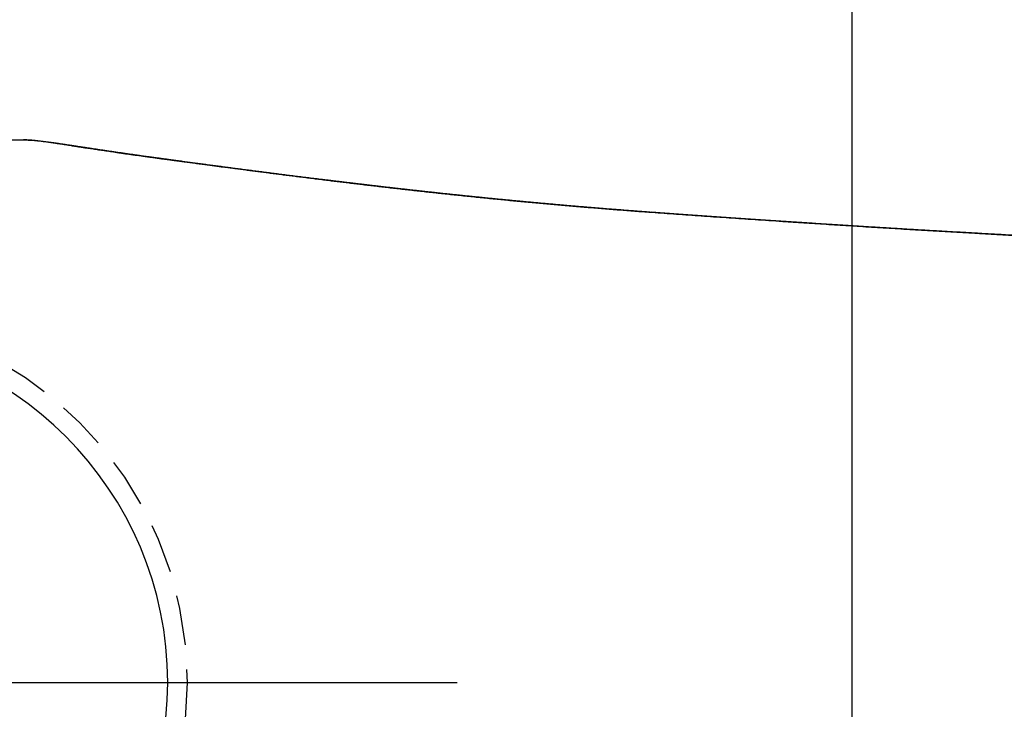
# Model space of a CAD drawing. Header units: millimetres. Extents: x 6161 to 8965, y -9035 to -5431.
# Tile 261 of 271: x 7370.54 to 7375.5, y -6455.45 to -6451.98. Entities that reach past the tile are written whole.
import ezdxf

# ---------------------------------------------------------------- set-up
doc = ezdxf.new("R2010")
doc.units = ezdxf.units.MM
doc.linetypes.add('HIDDEN', pattern=[0.375, 0.25, -0.125])
doc.layers.add('Wyposazenie Wew - Urzadzenia Sanitarne', color=6, linetype='Continuous')

# ---------------------------------------------------------------- blocks, each defined once
blk = doc.blocks.new('ORAS_ELECTRA')
for p, q in [((-2.7328, -1.0256), (-2.7328, -1.0252)), ((-2.3683, -4.1892), (-2.3674, -4.175))]:
    blk.add_line(p, q)
at = {"color": 9, "linetype": 'HIDDEN', "true_color": 0xb8b8b8}
blk.add_circle((0, 0), 1.85, dxfattribs=at)
for points, knots in [([(-2.7182, -0.1668), (-2.7182, -0.1669), (-2.7183, -0.1674), (-2.7183, -0.1684), (-2.7184, -0.1699), (-2.7185, -0.1716), (-2.7185, -0.1734), (-2.7186, -0.1751), (-2.7187, -0.1766), (-2.7188, -0.178), (-2.7188, -0.1794), (-2.7189, -0.1809), (-2.719, -0.1822), (-2.719, -0.1835), (-2.7191, -0.1849), (-2.7192, -0.1864), (-2.7192, -0.1881), (-2.7193, -0.1901), (-2.7194, -0.192), (-2.7195, -0.1939), (-2.7196, -0.1957), (-2.7197, -0.1974), (-2.7197, -0.1989), (-2.7198, -0.2003), (-2.7199, -0.2018), (-2.7199, -0.2033), (-2.72, -0.2052), (-2.7201, -0.2073), (-2.7202, -0.2095), (-2.7203, -0.2117), (-2.7204, -0.2137), (-2.7205, -0.2155), (-2.7205, -0.217), (-2.7206, -0.2184), (-2.7206, -0.2196), (-2.7207, -0.221), (-2.7208, -0.2225), (-2.7208, -0.2242), (-2.7209, -0.2262), (-2.721, -0.2284), (-2.7211, -0.2307), (-2.7212, -0.2329), (-2.7213, -0.2347), (-2.7213, -0.2361), (-2.7214, -0.2373), (-2.7214, -0.2384), (-2.7215, -0.2395), (-2.7215, -0.2406), (-2.7216, -0.2418), (-2.7216, -0.243), (-2.7217, -0.2444), (-2.7218, -0.2459), (-2.7218, -0.2476), (-2.7219, -0.2495), (-2.722, -0.2514), (-2.722, -0.2532), (-2.7221, -0.2548), (-2.7222, -0.2561), (-2.7222, -0.2574), (-2.7223, -0.2587), (-2.7223, -0.26), (-2.7224, -0.2616), (-2.7225, -0.2633), (-2.7225, -0.2653), (-2.7226, -0.2674), (-2.7227, -0.2695), (-2.7228, -0.2714), (-2.7228, -0.2731), (-2.7229, -0.2747), (-2.723, -0.2761), (-2.723, -0.2774), (-2.7231, -0.2788), (-2.7231, -0.2804), (-2.7232, -0.2821), (-2.7233, -0.2841), (-2.7233, -0.2863), (-2.7234, -0.2886), (-2.7235, -0.2908), (-2.7236, -0.2929), (-2.7237, -0.2947), (-2.7237, -0.2962), (-2.7238, -0.2976), (-2.7238, -0.299), (-2.7239, -0.3004), (-2.7239, -0.3018), (-2.724, -0.3035), (-2.724, -0.3053), (-2.7241, -0.3072), (-2.7242, -0.3091), (-2.7242, -0.311), (-2.7243, -0.3127), (-2.7244, -0.3142), (-2.7244, -0.3155), (-2.7245, -0.3167), (-2.7245, -0.3179), (-2.7245, -0.3192), (-2.7246, -0.3205), (-2.7246, -0.3219), (-2.7247, -0.3236), (-2.7248, -0.3256), (-2.7248, -0.3277), (-2.7249, -0.3299), (-2.725, -0.3321), (-2.7251, -0.3341), (-2.7251, -0.3359), (-2.7252, -0.3375), (-2.7252, -0.339), (-2.7253, -0.3405), (-2.7253, -0.3422), (-2.7254, -0.3439), (-2.7254, -0.3459), (-2.7255, -0.3481), (-2.7256, -0.3505), (-2.7257, -0.3529), (-2.7257, -0.355), (-2.7258, -0.3567), (-2.7258, -0.358), (-2.7259, -0.3593), (-2.7259, -0.3605), (-2.726, -0.3617), (-2.726, -0.363), (-2.7261, -0.3645), (-2.7261, -0.3662), (-2.7262, -0.3681), (-2.7262, -0.3702), (-2.7263, -0.3723), (-2.7264, -0.3744), (-2.7264, -0.3763), (-2.7265, -0.3782), (-2.7265, -0.3798), (-2.7266, -0.3812), (-2.7266, -0.3825), (-2.7266, -0.3838), (-2.7267, -0.385), (-2.7267, -0.3864), (-2.7268, -0.3878), (-2.7268, -0.3894), (-2.7269, -0.3912), (-2.7269, -0.3932), (-2.727, -0.3954), (-2.7271, -0.3976), (-2.7271, -0.3998), (-2.7272, -0.4018), (-2.7272, -0.4036), (-2.7273, -0.4055), (-2.7273, -0.4075), (-2.7274, -0.4097), (-2.7275, -0.4119), (-2.7275, -0.414), (-2.7276, -0.416), (-2.7276, -0.418), (-2.7277, -0.42), (-2.7277, -0.4217), (-2.7278, -0.4231), (-2.7278, -0.4243), (-2.7278, -0.4254), (-2.7279, -0.4265), (-2.7279, -0.4277), (-2.7279, -0.4289), (-2.728, -0.4302), (-2.728, -0.4316), (-2.728, -0.4331), (-2.7281, -0.435), (-2.7282, -0.437), (-2.7282, -0.4392), (-2.7283, -0.4414), (-2.7283, -0.4435), (-2.7284, -0.4454), (-2.7284, -0.447), (-2.7284, -0.4484), (-2.7285, -0.4495), (-2.7285, -0.4505), (-2.7285, -0.4514), (-2.7285, -0.4524), (-2.7286, -0.4533), (-2.7286, -0.4543), (-2.7286, -0.4554), (-2.7287, -0.4567), (-2.7287, -0.4584), (-2.7287, -0.4605), (-2.7288, -0.4627), (-2.7289, -0.4651), (-2.7289, -0.4672), (-2.729, -0.4692), (-2.729, -0.4711), (-2.729, -0.4728), (-2.7291, -0.4743), (-2.7291, -0.4758), (-2.7291, -0.4772), (-2.7292, -0.4788), (-2.7292, -0.4805), (-2.7293, -0.4824), (-2.7293, -0.4846), (-2.7294, -0.4869), (-2.7294, -0.4893), (-2.7295, -0.4916), (-2.7295, -0.4938), (-2.7296, -0.4959), (-2.7296, -0.4978), (-2.7297, -0.4996), (-2.7297, -0.5012), (-2.7297, -0.5027), (-2.7298, -0.5043), (-2.7298, -0.5061), (-2.7298, -0.508), (-2.7299, -0.5101), (-2.7299, -0.5122), (-2.73, -0.5144), (-2.73, -0.5167), (-2.7301, -0.5189), (-2.7301, -0.5212), (-2.7302, -0.5233), (-2.7302, -0.5253), (-2.7302, -0.5274), (-2.7303, -0.5294), (-2.7303, -0.5314), (-2.7304, -0.5334), (-2.7304, -0.5357), (-2.7304, -0.5381), (-2.7305, -0.5404), (-2.7305, -0.5427), (-2.7306, -0.5449), (-2.7306, -0.547), (-2.7306, -0.549), (-2.7307, -0.5509), (-2.7307, -0.5529), (-2.7308, -0.5549), (-2.7308, -0.557), (-2.7308, -0.5594), (-2.7309, -0.5622), (-2.7309, -0.565), (-2.731, -0.5677), (-2.731, -0.5702), (-2.7311, -0.5724), (-2.7311, -0.5743), (-2.7311, -0.576), (-2.7312, -0.5776), (-2.7312, -0.5792), (-2.7312, -0.5806), (-2.7312, -0.5818), (-2.7312, -0.583), (-2.7313, -0.5843), (-2.7313, -0.5859), (-2.7313, -0.5877), (-2.7313, -0.5896), (-2.7314, -0.5918), (-2.7314, -0.594), (-2.7315, -0.5963), (-2.7315, -0.5984), (-2.7315, -0.6001), (-2.7315, -0.6017), (-2.7316, -0.6031), (-2.7316, -0.6045), (-2.7316, -0.6059), (-2.7316, -0.6073), (-2.7316, -0.6088), (-2.7317, -0.6106), (-2.7317, -0.6128), (-2.7317, -0.6152), (-2.7318, -0.6178), (-2.7318, -0.6203), (-2.7318, -0.6226), (-2.7319, -0.6245), (-2.7319, -0.6261), (-2.7319, -0.6275), (-2.7319, -0.6287), (-2.7319, -0.63), (-2.732, -0.6315), (-2.732, -0.6332), (-2.732, -0.6349), (-2.732, -0.6367), (-2.732, -0.6386), (-2.7321, -0.6407), (-2.7321, -0.643), (-2.7321, -0.6455), (-2.7322, -0.648), (-2.7322, -0.6505), (-2.7322, -0.653), (-2.7323, -0.6554), (-2.7323, -0.6577), (-2.7323, -0.6597), (-2.7323, -0.6617), (-2.7323, -0.6633), (-2.7324, -0.6647), (-2.7324, -0.666), (-2.7324, -0.6674), (-2.7324, -0.6692), (-2.7324, -0.6712), (-2.7325, -0.6735), (-2.7325, -0.6759), (-2.7325, -0.6783), (-2.7325, -0.6806), (-2.7326, -0.6828), (-2.7326, -0.6846), (-2.7326, -0.6862), (-2.7326, -0.6875), (-2.7326, -0.6888), (-2.7326, -0.69), (-2.7326, -0.6914), (-2.7327, -0.693), (-2.7327, -0.6949), (-2.7327, -0.6969), (-2.7327, -0.6992), (-2.7327, -0.7018), (-2.7328, -0.7045), (-2.7328, -0.7074), (-2.7328, -0.7102), (-2.7328, -0.7129), (-2.7328, -0.7153), (-2.7329, -0.7175), (-2.7329, -0.7195), (-2.7329, -0.7213), (-2.7329, -0.723), (-2.7329, -0.7248), (-2.7329, -0.7266), (-2.7329, -0.7286), (-2.733, -0.7309), (-2.733, -0.7335), (-2.733, -0.7364), (-2.733, -0.7393), (-2.733, -0.7422), (-2.7331, -0.745), (-2.7331, -0.7475), (-2.7331, -0.7497), (-2.7331, -0.7517), (-2.7331, -0.7536), (-2.7331, -0.7554), (-2.7331, -0.7571), (-2.7331, -0.7588), (-2.7332, -0.7604), (-2.7332, -0.7621), (-2.7332, -0.7641), (-2.7332, -0.7662), (-2.7332, -0.7687), (-2.7332, -0.7715), (-2.7332, -0.7745), (-2.7332, -0.7773), (-2.7333, -0.7799), (-2.7333, -0.7822), (-2.7333, -0.7844), (-2.7333, -0.7862), (-2.7333, -0.7879), (-2.7333, -0.7895), (-2.7333, -0.7911), (-2.7333, -0.7927), (-2.7333, -0.7944), (-2.7333, -0.7964), (-2.7333, -0.7986), (-2.7333, -0.8013), (-2.7333, -0.8043), (-2.7334, -0.8076), (-2.7334, -0.8108), (-2.7334, -0.8138), (-2.7334, -0.8164), (-2.7334, -0.8187), (-2.7334, -0.8207), (-2.7334, -0.8226), (-2.7334, -0.8244), (-2.7334, -0.8262), (-2.7334, -0.8281), (-2.7334, -0.8302), (-2.7334, -0.8325), (-2.7334, -0.8351), (-2.7334, -0.8379), (-2.7334, -0.8409), (-2.7334, -0.8439), (-2.7334, -0.8468), (-2.7334, -0.8496), (-2.7334, -0.8521), (-2.7334, -0.8546), (-2.7334, -0.8572), (-2.7334, -0.8598), (-2.7334, -0.8625), (-2.7334, -0.8653), (-2.7334, -0.8684), (-2.7334, -0.8717), (-2.7334, -0.8753), (-2.7334, -0.879), (-2.7334, -0.8825), (-2.7334, -0.8858), (-2.7334, -0.8888), (-2.7334, -0.8916), (-2.7334, -0.8942), (-2.7334, -0.8966), (-2.7334, -0.8988), (-2.7334, -0.901), (-2.7334, -0.9031), (-2.7334, -0.9053), (-2.7334, -0.9078), (-2.7334, -0.9106), (-2.7334, -0.9137), (-2.7334, -0.9169), (-2.7333, -0.9203), (-2.7333, -0.9238), (-2.7333, -0.9268), (-2.7333, -0.9295), (-2.7333, -0.9315), (-2.7333, -0.9334), (-2.7333, -0.935), (-2.7333, -0.9368), (-2.7333, -0.9387), (-2.7333, -0.9407), (-2.7333, -0.9428), (-2.7333, -0.945), (-2.7333, -0.9474), (-2.7332, -0.9501), (-2.7332, -0.9539), (-2.7332, -0.9588), (-2.7332, -0.9645), (-2.7331, -0.9697), (-2.7331, -0.9742), (-2.7331, -0.9779), (-2.7331, -0.9814), (-2.7331, -0.9844), (-2.733, -0.9871), (-2.733, -0.9896), (-2.733, -0.9924), (-2.733, -0.9957), (-2.733, -0.9995), (-2.7329, -1.0038), (-2.7329, -1.0082), (-2.7329, -1.0122), (-2.7328, -1.0159), (-2.7328, -1.0193), (-2.7328, -1.0224), (-2.7328, -1.0243), (-2.7328, -1.0252)], [0, 0, 0, 0, 0.000152, 0.001738, 0.003576, 0.005666, 0.007918, 0.00995, 0.011718, 0.013224, 0.015073, 0.016792, 0.018381, 0.019883, 0.021398, 0.023208, 0.025315, 0.027713, 0.030083, 0.032236, 0.034497, 0.036532, 0.038367, 0.040001, 0.041569, 0.043442, 0.045661, 0.048226, 0.05092, 0.053547, 0.056073, 0.058129, 0.059941, 0.061508, 0.062923, 0.064514, 0.066308, 0.068307, 0.070736, 0.073389, 0.076249, 0.078895, 0.081142, 0.082711, 0.084022, 0.085305, 0.086622, 0.087973, 0.089358, 0.090788, 0.092416, 0.094242, 0.096266, 0.098439, 0.100952, 0.103103, 0.104892, 0.106433, 0.107972, 0.109489, 0.111017, 0.112811, 0.115009, 0.117311, 0.119904, 0.122388, 0.124644, 0.126679, 0.128538, 0.130228, 0.13175, 0.133343, 0.135164, 0.137275, 0.139677, 0.1423, 0.144999, 0.147776, 0.150272, 0.152407, 0.154212, 0.155774, 0.157369, 0.159006, 0.160692, 0.162616, 0.164861, 0.167089, 0.169508, 0.171747, 0.17374, 0.175484, 0.176999, 0.178446, 0.179868, 0.181329, 0.182788, 0.184495, 0.186511, 0.188837, 0.191423, 0.194109, 0.196725, 0.199178, 0.201343, 0.20322, 0.204818, 0.206658, 0.20859, 0.210615, 0.212878, 0.215501, 0.218487, 0.221519, 0.224132, 0.225888, 0.227404, 0.228872, 0.230338, 0.231826, 0.233338, 0.235075, 0.23708, 0.239351, 0.241808, 0.244292, 0.246771, 0.249173, 0.25136, 0.253272, 0.25491, 0.256375, 0.257859, 0.259367, 0.2609, 0.262551, 0.264461, 0.266631, 0.269061, 0.271515, 0.274401, 0.276915, 0.279135, 0.281384, 0.283507, 0.285739, 0.288394, 0.291471, 0.293613, 0.295927, 0.298407, 0.300749, 0.302771, 0.304473, 0.305854, 0.306991, 0.308408, 0.309834, 0.311271, 0.312717, 0.314335, 0.316156, 0.318315, 0.320809, 0.323423, 0.325999, 0.328474, 0.330699, 0.332623, 0.334245, 0.335452, 0.336602, 0.337749, 0.338892, 0.340032, 0.341168, 0.342344, 0.343812, 0.345852, 0.34831, 0.351141, 0.353866, 0.35647, 0.358824, 0.360953, 0.362985, 0.36476, 0.36644, 0.368164, 0.369931, 0.371892, 0.374145, 0.37672, 0.379603, 0.382414, 0.384977, 0.387677, 0.390132, 0.392429, 0.394572, 0.396302, 0.398103, 0.399976, 0.401971, 0.404214, 0.406663, 0.409347, 0.411955, 0.414337, 0.417242, 0.419852, 0.422308, 0.424631, 0.427032, 0.429568, 0.431702, 0.434105, 0.436783, 0.439698, 0.442463, 0.444979, 0.447674, 0.450156, 0.452488, 0.454694, 0.456947, 0.459238, 0.461684, 0.464524, 0.467778, 0.471245, 0.474425, 0.477309, 0.479887, 0.482153, 0.484091, 0.485962, 0.487835, 0.489709, 0.490801, 0.492111, 0.493684, 0.495522, 0.497624, 0.499948, 0.502219, 0.505177, 0.507911, 0.510295, 0.512314, 0.514088, 0.515695, 0.517301, 0.518908, 0.520514, 0.522268, 0.52435, 0.526855, 0.529767, 0.532845, 0.536016, 0.53857, 0.540789, 0.542671, 0.544217, 0.545506, 0.54678, 0.548781, 0.550785, 0.552842, 0.554821, 0.55703, 0.559468, 0.562132, 0.565022, 0.568099, 0.57101, 0.573675, 0.576681, 0.579354, 0.581706, 0.583881, 0.586064, 0.587479, 0.588898, 0.590496, 0.592482, 0.594855, 0.597562, 0.600409, 0.603231, 0.606004, 0.608531, 0.610685, 0.612468, 0.613931, 0.615355, 0.616779, 0.618203, 0.620197, 0.622313, 0.624701, 0.627364, 0.630321, 0.633519, 0.63696, 0.640262, 0.64334, 0.646223, 0.648774, 0.650988, 0.653006, 0.655025, 0.657009, 0.659013, 0.66131, 0.663994, 0.667097, 0.670392, 0.673855, 0.677326, 0.680484, 0.683321, 0.685883, 0.688201, 0.690295, 0.692341, 0.694388, 0.696436, 0.698119, 0.700073, 0.702308, 0.704817, 0.707451, 0.710901, 0.714438, 0.717759, 0.72074, 0.723401, 0.725836, 0.728058, 0.72988, 0.731699, 0.733519, 0.73534, 0.73725, 0.739483, 0.742053, 0.74491, 0.748646, 0.752514, 0.75627, 0.759686, 0.762766, 0.765285, 0.767546, 0.76965, 0.771754, 0.773859, 0.775944, 0.778284, 0.780953, 0.783932, 0.787179, 0.790621, 0.794136, 0.797494, 0.800688, 0.803605, 0.80617, 0.80928, 0.812308, 0.815316, 0.818495, 0.822006, 0.825794, 0.829925, 0.834183, 0.83844, 0.842028, 0.845441, 0.848651, 0.85162, 0.854326, 0.856865, 0.859258, 0.861652, 0.864136, 0.866968, 0.870163, 0.873647, 0.877387, 0.881303, 0.885215, 0.889085, 0.891812, 0.89417, 0.896169, 0.898033, 0.899843, 0.902176, 0.904456, 0.906824, 0.909292, 0.911918, 0.914947, 0.91839, 0.924927, 0.931475, 0.938007, 0.942595, 0.946774, 0.950576, 0.954148, 0.956956, 0.95978, 0.96287, 0.966308, 0.970981, 0.975853, 0.980762, 0.98567, 0.989526, 0.993381, 0.996961, 1, 1, 1, 1]), ([(-2.3674, -4.175), (-2.3684, -4.1615), (-2.3703, -4.1346), (-2.3734, -4.0945), (-2.3764, -4.0546), (-2.3795, -4.0149), (-2.3826, -3.9755), (-2.3857, -3.9364), (-2.3889, -3.8974), (-2.3921, -3.8588), (-2.3953, -3.8204), (-2.3985, -3.7822), (-2.4018, -3.7443), (-2.4051, -3.7067), (-2.4084, -3.6694), (-2.4118, -3.6324), (-2.4152, -3.5952), (-2.4186, -3.5579), (-2.4221, -3.5205), (-2.4257, -3.4835), (-2.4292, -3.4467), (-2.4328, -3.4095), (-2.4365, -3.3718), (-2.4404, -3.3337), (-2.4442, -3.2959), (-2.448, -3.2586), (-2.4519, -3.2216), (-2.4557, -3.185), (-2.4596, -3.1488), (-2.4634, -3.1129), (-2.4672, -3.0775), (-2.4711, -3.0423), (-2.4749, -3.0074), (-2.4788, -2.9727), (-2.4827, -2.9385), (-2.4865, -2.9047), (-2.4903, -2.8713), (-2.4941, -2.8384), (-2.4979, -2.8059), (-2.5017, -2.7739), (-2.5054, -2.7422), (-2.5091, -2.7109), (-2.5129, -2.6799), (-2.5166, -2.6492), (-2.5202, -2.619), (-2.5239, -2.5891), (-2.5276, -2.5583), (-2.5315, -2.5267), (-2.5356, -2.4942), (-2.5396, -2.4623), (-2.5435, -2.4309), (-2.5474, -2.4001), (-2.5512, -2.3698), (-2.555, -2.3401), (-2.5587, -2.3108), (-2.5624, -2.282), (-2.5661, -2.2536), (-2.5696, -2.2257), (-2.5732, -2.1981), (-2.5768, -2.1708), (-2.5803, -2.1438), (-2.5837, -2.1172), (-2.5871, -2.0912), (-2.5905, -2.0657), (-2.5938, -2.0407), (-2.597, -2.0162), (-2.6002, -1.9921), (-2.6033, -1.9685), (-2.6067, -1.9434), (-2.6102, -1.9168), (-2.6139, -1.889), (-2.6175, -1.8619), (-2.6209, -1.8365), (-2.6241, -1.8127), (-2.6271, -1.7904), (-2.6301, -1.7687), (-2.633, -1.7473), (-2.6358, -1.7265), (-2.6389, -1.7044), (-2.6421, -1.6812), (-2.6454, -1.657), (-2.6487, -1.6334), (-2.6518, -1.6106), (-2.6549, -1.5884), (-2.658, -1.5668), (-2.6609, -1.5458), (-2.6638, -1.5254), (-2.6667, -1.5056), (-2.6693, -1.4873), (-2.6718, -1.4702), (-2.6741, -1.4544), (-2.6764, -1.439), (-2.6786, -1.424), (-2.6808, -1.4094), (-2.6829, -1.3951), (-2.685, -1.3813), (-2.687, -1.3678), (-2.6893, -1.3524), (-2.6919, -1.3355), (-2.6947, -1.3171), (-2.6974, -1.2995), (-2.7, -1.2826), (-2.7025, -1.2663), (-2.705, -1.2507), (-2.7073, -1.2358), (-2.7095, -1.2214), (-2.7116, -1.2076), (-2.7136, -1.1944), (-2.7155, -1.1818), (-2.7174, -1.1696), (-2.7191, -1.158), (-2.7207, -1.1467), (-2.7223, -1.1358), (-2.7237, -1.1252), (-2.7251, -1.1151), (-2.7263, -1.1055), (-2.7274, -1.0962), (-2.7285, -1.0873), (-2.7294, -1.0788), (-2.7302, -1.0705), (-2.731, -1.0623), (-2.7316, -1.0542), (-2.7322, -1.0452), (-2.7326, -1.0356), (-2.7327, -1.0289), (-2.7328, -1.0256)], [0, 0, 0, 0, 0.005042, 0.010085, 0.015128, 0.020171, 0.025213, 0.030256, 0.035299, 0.040342, 0.045385, 0.050427, 0.055469, 0.060512, 0.065555, 0.070598, 0.075641, 0.080861, 0.086082, 0.091303, 0.096524, 0.101745, 0.107324, 0.112903, 0.118483, 0.124063, 0.129642, 0.135243, 0.140845, 0.146447, 0.152049, 0.15765, 0.163343, 0.169037, 0.174731, 0.180424, 0.186117, 0.19181, 0.197503, 0.203197, 0.20889, 0.214583, 0.220354, 0.226126, 0.231897, 0.237669, 0.24344, 0.250034, 0.256627, 0.263221, 0.269814, 0.276407, 0.283, 0.289593, 0.296186, 0.302832, 0.309478, 0.316124, 0.322769, 0.32959, 0.336411, 0.343232, 0.350054, 0.356874, 0.363694, 0.370515, 0.377336, 0.384156, 0.390977, 0.399572, 0.408167, 0.416763, 0.425358, 0.432951, 0.440545, 0.448138, 0.455736, 0.463333, 0.470931, 0.480459, 0.489988, 0.499517, 0.509046, 0.518575, 0.528119, 0.537663, 0.547208, 0.556752, 0.566296, 0.57459, 0.582884, 0.591178, 0.599474, 0.60777, 0.616066, 0.624348, 0.63263, 0.640912, 0.653338, 0.665764, 0.678196, 0.690629, 0.703064, 0.715499, 0.727922, 0.740344, 0.752769, 0.765193, 0.777621, 0.79005, 0.802479, 0.814908, 0.827734, 0.84056, 0.853387, 0.866213, 0.879042, 0.891871, 0.904701, 0.917531, 0.931434, 0.945337, 0.95924, 0.980096, 1, 1, 1, 1]), ([(-2.7328, -1.0258), (-2.7328, -1.0261), (-2.7328, -1.0297), (-2.7326, -1.0368), (-2.7322, -1.0473), (-2.7317, -1.0582), (-2.731, -1.0693), (-2.7302, -1.0799), (-2.7293, -1.0899), (-2.7284, -1.0992), (-2.7274, -1.1084), (-2.7264, -1.1174), (-2.7254, -1.1265), (-2.7243, -1.1354), (-2.7231, -1.1445), (-2.722, -1.1532), (-2.7208, -1.1619), (-2.7197, -1.1704), (-2.7185, -1.1788), (-2.7173, -1.1872), (-2.7161, -1.1955), (-2.7149, -1.2038), (-2.7137, -1.2122), (-2.7124, -1.2205), (-2.7112, -1.2289), (-2.7099, -1.2372), (-2.7087, -1.2456), (-2.7074, -1.2541), (-2.7061, -1.2626), (-2.7048, -1.2711), (-2.7035, -1.2797), (-2.7022, -1.2883), (-2.7009, -1.297), (-2.6995, -1.3058), (-2.6982, -1.3147), (-2.6968, -1.3236), (-2.6955, -1.3327), (-2.6941, -1.3418), (-2.6927, -1.351), (-2.6913, -1.3602), (-2.6899, -1.3695), (-2.6885, -1.3789), (-2.687, -1.3884), (-2.6856, -1.3979), (-2.6842, -1.4075), (-2.6827, -1.4173), (-2.6813, -1.4271), (-2.6798, -1.4369), (-2.6783, -1.4469), (-2.6768, -1.457), (-2.6754, -1.4672), (-2.6739, -1.4774), (-2.6723, -1.4878), (-2.6708, -1.4983), (-2.6693, -1.5088), (-2.6678, -1.5193), (-2.6663, -1.5299), (-2.6648, -1.5405), (-2.6632, -1.5513), (-2.6617, -1.5621), (-2.6601, -1.5731), (-2.6586, -1.5841), (-2.657, -1.5952), (-2.6555, -1.6064), (-2.6539, -1.6177), (-2.6523, -1.6291), (-2.6507, -1.6406), (-2.6491, -1.6522), (-2.6475, -1.6639), (-2.6458, -1.6756), (-2.6442, -1.6875), (-2.6425, -1.6995), (-2.6409, -1.7116), (-2.6392, -1.7238), (-2.6375, -1.7361), (-2.6359, -1.7484), (-2.6342, -1.7608), (-2.6325, -1.7734), (-2.6308, -1.7859), (-2.6291, -1.7986), (-2.6273, -1.8114), (-2.6256, -1.8243), (-2.6239, -1.8372), (-2.6221, -1.8503), (-2.6203, -1.8634), (-2.6186, -1.8765), (-2.6168, -1.8898), (-2.615, -1.9031), (-2.6132, -1.9165), (-2.6115, -1.93), (-2.6097, -1.9436), (-2.6078, -1.9572), (-2.606, -1.971), (-2.6042, -1.9848), (-2.6024, -1.9987), (-2.6005, -2.0127), (-2.5987, -2.0267), (-2.5968, -2.0408), (-2.5949, -2.055), (-2.593, -2.0695), (-2.5911, -2.084), (-2.5892, -2.0986), (-2.5873, -2.1133), (-2.5854, -2.128), (-2.5835, -2.1427), (-2.5815, -2.1576), (-2.5796, -2.1725), (-2.5777, -2.1875), (-2.5757, -2.2025), (-2.5738, -2.2176), (-2.5718, -2.2328), (-2.5698, -2.2481), (-2.5679, -2.2635), (-2.5659, -2.2789), (-2.5639, -2.2944), (-2.5619, -2.31), (-2.5599, -2.3256), (-2.5579, -2.3414), (-2.5559, -2.3572), (-2.5539, -2.3731), (-2.5519, -2.3891), (-2.5498, -2.4052), (-2.5478, -2.4214), (-2.5458, -2.4377), (-2.5437, -2.4541), (-2.5416, -2.4706), (-2.5396, -2.487), (-2.5375, -2.5036), (-2.5355, -2.5202), (-2.5334, -2.5369), (-2.5313, -2.5537), (-2.5293, -2.5705), (-2.5272, -2.5874), (-2.5251, -2.6044), (-2.5231, -2.6214), (-2.521, -2.6386), (-2.5189, -2.6558), (-2.5168, -2.6731), (-2.5147, -2.6905), (-2.5127, -2.7079), (-2.5106, -2.7254), (-2.5085, -2.743), (-2.5064, -2.7607), (-2.5043, -2.7784), (-2.5022, -2.7963), (-2.5001, -2.8142), (-2.498, -2.8322), (-2.4959, -2.8502), (-2.4938, -2.8684), (-2.4917, -2.8866), (-2.4896, -2.9049), (-2.4876, -2.9233), (-2.4855, -2.9417), (-2.4834, -2.9603), (-2.4813, -2.9789), (-2.4792, -2.9976), (-2.4771, -3.0164), (-2.475, -3.0352), (-2.4729, -3.0542), (-2.4709, -3.0733), (-2.4688, -3.0924), (-2.4667, -3.1116), (-2.4646, -3.1309), (-2.4625, -3.1502), (-2.4605, -3.1697), (-2.4584, -3.1892), (-2.4564, -3.2088), (-2.4543, -3.2285), (-2.4522, -3.2482), (-2.4502, -3.2681), (-2.4482, -3.288), (-2.4461, -3.308), (-2.4441, -3.3281), (-2.442, -3.3483), (-2.44, -3.3686), (-2.438, -3.3889), (-2.436, -3.4094), (-2.434, -3.4299), (-2.432, -3.4505), (-2.43, -3.4713), (-2.428, -3.4921), (-2.426, -3.513), (-2.424, -3.534), (-2.422, -3.555), (-2.4201, -3.5762), (-2.4181, -3.5975), (-2.4161, -3.6189), (-2.4142, -3.6403), (-2.4122, -3.6619), (-2.4103, -3.6835), (-2.4084, -3.7052), (-2.4065, -3.727), (-2.4045, -3.7489), (-2.4026, -3.771), (-2.4007, -3.7931), (-2.3988, -3.8154), (-2.3969, -3.8377), (-2.3951, -3.8601), (-2.3932, -3.8826), (-2.3914, -3.9051), (-2.3895, -3.9277), (-2.3877, -3.9505), (-2.3858, -3.9734), (-2.384, -3.9965), (-2.3822, -4.0197), (-2.3804, -4.043), (-2.3786, -4.0664), (-2.3768, -4.0893), (-2.3752, -4.1111), (-2.3736, -4.1326), (-2.3721, -4.1524), (-2.3707, -4.171), (-2.3699, -4.1828), (-2.3694, -4.1888), (-2.3694, -4.1893)], [0, 0, 0, 0, 0.000897, 0.014392, 0.028259, 0.042658, 0.057335, 0.071796, 0.084135, 0.095797, 0.106851, 0.118564, 0.128903, 0.139852, 0.150279, 0.16025, 0.169835, 0.179089, 0.188056, 0.196771, 0.205262, 0.213555, 0.22166, 0.22964, 0.237452, 0.24511, 0.252628, 0.260016, 0.267284, 0.274441, 0.281494, 0.28845, 0.295315, 0.302095, 0.308794, 0.315416, 0.32203, 0.328524, 0.334936, 0.341269, 0.347528, 0.353717, 0.35984, 0.365899, 0.371898, 0.377839, 0.383725, 0.389558, 0.39534, 0.401075, 0.406762, 0.412405, 0.418004, 0.423618, 0.429062, 0.434454, 0.439796, 0.445092, 0.450342, 0.455549, 0.460714, 0.465839, 0.470925, 0.475973, 0.480986, 0.485964, 0.490908, 0.49582, 0.500701, 0.505551, 0.510372, 0.515165, 0.519931, 0.524654, 0.529349, 0.534008, 0.538633, 0.543224, 0.547784, 0.552312, 0.556812, 0.561283, 0.565726, 0.570144, 0.574534, 0.578879, 0.58319, 0.587475, 0.591733, 0.595965, 0.60017, 0.60435, 0.608503, 0.612631, 0.616733, 0.620811, 0.624863, 0.628816, 0.632873, 0.6369, 0.640897, 0.644865, 0.648806, 0.652719, 0.656607, 0.660469, 0.664307, 0.668122, 0.671913, 0.675683, 0.679431, 0.683158, 0.686865, 0.690552, 0.694221, 0.697871, 0.701504, 0.70512, 0.708719, 0.712302, 0.715869, 0.719422, 0.72296, 0.726484, 0.730023, 0.733512, 0.736982, 0.740435, 0.743872, 0.747294, 0.7507, 0.754091, 0.75746, 0.760819, 0.764168, 0.767504, 0.770826, 0.774132, 0.777422, 0.780694, 0.783961, 0.787221, 0.790468, 0.793703, 0.796926, 0.800138, 0.803338, 0.806527, 0.809706, 0.812875, 0.816033, 0.819181, 0.82232, 0.82545, 0.828571, 0.831684, 0.83479, 0.837892, 0.840985, 0.84407, 0.847147, 0.850216, 0.853277, 0.856332, 0.859379, 0.862419, 0.865453, 0.868481, 0.871504, 0.87452, 0.877531, 0.880538, 0.883539, 0.886536, 0.889529, 0.892518, 0.895503, 0.898484, 0.901463, 0.904439, 0.907412, 0.910382, 0.913351, 0.916318, 0.919283, 0.922247, 0.92521, 0.928172, 0.931133, 0.934095, 0.937043, 0.939995, 0.942952, 0.945913, 0.948876, 0.95184, 0.954801, 0.957758, 0.960716, 0.963662, 0.966616, 0.969577, 0.972545, 0.975521, 0.978504, 0.981496, 0.984497, 0.98746, 0.990212, 0.992827, 0.995596, 0.997715, 0.99984, 1, 1, 1, 1]), ([(-2.3694, -4.1893), (-2.3689, -4.196), (-2.3677, -4.2128), (-2.3658, -4.2399), (-2.3636, -4.2706), (-2.3614, -4.3014), (-2.3592, -4.3325), (-2.357, -4.3638), (-2.3548, -4.3953), (-2.3526, -4.4269), (-2.3503, -4.4588), (-2.3481, -4.4908), (-2.3459, -4.5231), (-2.3437, -4.5555), (-2.3414, -4.5881), (-2.3392, -4.621), (-2.337, -4.654), (-2.3347, -4.6873), (-2.3325, -4.7208), (-2.3302, -4.7545), (-2.3279, -4.7884), (-2.3257, -4.8226), (-2.3234, -4.8571), (-2.3211, -4.8919), (-2.3188, -4.927), (-2.3165, -4.9624), (-2.3142, -4.9981), (-2.3118, -5.0341), (-2.3095, -5.0704), (-2.3072, -5.1068), (-2.3049, -5.1429), (-2.3026, -5.1783), (-2.3004, -5.213), (-2.2982, -5.2472), (-2.2961, -5.2809), (-2.2941, -5.3138), (-2.2921, -5.3462), (-2.2901, -5.3781), (-2.2882, -5.4102), (-2.2863, -5.4424), (-2.2843, -5.4747), (-2.2824, -5.5072), (-2.2805, -5.5398), (-2.2786, -5.5727), (-2.2766, -5.6065), (-2.2746, -5.6413), (-2.2725, -5.6773), (-2.2704, -5.7142), (-2.2682, -5.7521), (-2.266, -5.7912), (-2.2637, -5.8316), (-2.2614, -5.8732), (-2.2589, -5.9162), (-2.2564, -5.9604), (-2.2538, -6.0061), (-2.2512, -6.0533), (-2.2484, -6.1023), (-2.2455, -6.1533), (-2.2424, -6.2068), (-2.2391, -6.2631), (-2.2357, -6.323), (-2.2319, -6.3876), (-2.2276, -6.459), (-2.2228, -6.5391), (-2.2172, -6.6307), (-2.2114, -6.7246), (-2.2056, -6.814), (-2.2006, -6.8915), (-2.1959, -6.9613), (-2.1916, -7.0254), (-2.1874, -7.0853), (-2.1834, -7.1417), (-2.1795, -7.1971), (-2.1755, -7.2517), (-2.1715, -7.3058), (-2.1675, -7.3575), (-2.1637, -7.4073), (-2.1599, -7.4554), (-2.1562, -7.5024), (-2.1525, -7.5485), (-2.1488, -7.5936), (-2.1451, -7.6379), (-2.1414, -7.6812), (-2.1377, -7.7238), (-2.134, -7.7657), (-2.1303, -7.8068), (-2.1267, -7.8473), (-2.123, -7.8872), (-2.1193, -7.9265), (-2.1157, -7.9652), (-2.112, -8.0032), (-2.1083, -8.0407), (-2.1046, -8.0777), (-2.1009, -8.1144), (-2.0972, -8.1508), (-2.0934, -8.1868), (-2.0896, -8.2226), (-2.0858, -8.2581), (-2.082, -8.2933), (-2.0781, -8.3282), (-2.0742, -8.3629), (-2.0702, -8.3973), (-2.0662, -8.4314), (-2.0622, -8.4653), (-2.0582, -8.4988), (-2.0541, -8.5324), (-2.0499, -8.566), (-2.0456, -8.5998), (-2.0412, -8.6335), (-2.0368, -8.667), (-2.0324, -8.7004), (-2.0279, -8.7337), (-2.0233, -8.7668), (-2.0186, -8.7998), (-2.0139, -8.8326), (-2.0091, -8.8653), (-2.0043, -8.8979), (-1.9994, -8.9303), (-1.9944, -8.9626), (-1.9893, -8.9948), (-1.9842, -9.0268), (-1.9789, -9.0587), (-1.9736, -9.0905), (-1.9682, -9.1222), (-1.9627, -9.1541), (-1.957, -9.1859), (-1.9512, -9.2177), (-1.9453, -9.2496), (-1.9393, -9.2814), (-1.9332, -9.3132), (-1.9269, -9.3449), (-1.9205, -9.3766), (-1.9139, -9.4082), (-1.9073, -9.4398), (-1.9005, -9.4712), (-1.8935, -9.5025), (-1.8864, -9.5338), (-1.8792, -9.565), (-1.8719, -9.5959), (-1.8645, -9.6266), (-1.8569, -9.6569), (-1.8493, -9.6869), (-1.8416, -9.7166), (-1.8338, -9.746), (-1.8258, -9.7751), (-1.8178, -9.8037), (-1.8098, -9.8319), (-1.8023, -9.8576), (-1.7973, -9.874), (-1.7952, -9.8811)], [0, 0, 0, 0, 0.003717, 0.009313, 0.014928, 0.020555, 0.026233, 0.03193, 0.037647, 0.043385, 0.049146, 0.054929, 0.060735, 0.066566, 0.072421, 0.078302, 0.08421, 0.090145, 0.096108, 0.102101, 0.108124, 0.114179, 0.120284, 0.12643, 0.132619, 0.138851, 0.145129, 0.151456, 0.157822, 0.164262, 0.170565, 0.17674, 0.182798, 0.188746, 0.194593, 0.200378, 0.205891, 0.21142, 0.216964, 0.222524, 0.228101, 0.233694, 0.239304, 0.244935, 0.25068, 0.256699, 0.262858, 0.269171, 0.275654, 0.282327, 0.289211, 0.29633, 0.303656, 0.31119, 0.318955, 0.326981, 0.335304, 0.343968, 0.353032, 0.362574, 0.372698, 0.383557, 0.395482, 0.409046, 0.424384, 0.442107, 0.456898, 0.469886, 0.481632, 0.49246, 0.502582, 0.51214, 0.521235, 0.530868, 0.540056, 0.548857, 0.557329, 0.565515, 0.573524, 0.581406, 0.589126, 0.596695, 0.604126, 0.611427, 0.618606, 0.625673, 0.632633, 0.639493, 0.646258, 0.652934, 0.659525, 0.665978, 0.67238, 0.678735, 0.685044, 0.691309, 0.697531, 0.703712, 0.709852, 0.715953, 0.722016, 0.728043, 0.734034, 0.739991, 0.745914, 0.751731, 0.757726, 0.763707, 0.769675, 0.775628, 0.781568, 0.787493, 0.793405, 0.799302, 0.805186, 0.811056, 0.816912, 0.822755, 0.828583, 0.834399, 0.840201, 0.845993, 0.851773, 0.857574, 0.863393, 0.869228, 0.875078, 0.880939, 0.88681, 0.892689, 0.898573, 0.904459, 0.910345, 0.916229, 0.922108, 0.927981, 0.933845, 0.93973, 0.945574, 0.951371, 0.95712, 0.962821, 0.968473, 0.974077, 0.979632, 0.985144, 0.990541, 0.995855, 1, 1, 1, 1]), ([(-1.7876, -9.841), (-1.7921, -9.8272), (-1.8009, -9.7997), (-1.8139, -9.7571), (-1.8267, -9.7133), (-1.8393, -9.6683), (-1.8515, -9.6231), (-1.8633, -9.5777), (-1.8756, -9.5283), (-1.8885, -9.4747), (-1.9017, -9.4171), (-1.9144, -9.3591), (-1.9267, -9.3006), (-1.9385, -9.2416), (-1.9499, -9.1821), (-1.961, -9.1222), (-1.971, -9.0652), (-1.9803, -9.011), (-1.9887, -8.9598), (-1.9969, -8.9083), (-2.0049, -8.8566), (-2.0126, -8.8047), (-2.0202, -8.7525), (-2.0276, -8.7001), (-2.0347, -8.6476), (-2.0417, -8.5948), (-2.0489, -8.5397), (-2.0561, -8.4822), (-2.0633, -8.4222), (-2.0704, -8.3621), (-2.0773, -8.3018), (-2.084, -8.2412), (-2.0906, -8.1805), (-2.097, -8.1195), (-2.1032, -8.0584), (-2.1093, -7.9972), (-2.1155, -7.9329), (-2.1219, -7.8657), (-2.1283, -7.7953), (-2.1346, -7.7249), (-2.1407, -7.6544), (-2.1467, -7.5828), (-2.1526, -7.5103), (-2.1585, -7.4369), (-2.1642, -7.3633), (-2.1698, -7.2897), (-2.1757, -7.2089), (-2.1821, -7.1209), (-2.1887, -7.0257), (-2.1951, -6.9305), (-2.2021, -6.8246), (-2.2095, -6.708), (-2.2174, -6.5808), (-2.2246, -6.4614), (-2.2312, -6.3497), (-2.2372, -6.2458), (-2.2426, -6.1506), (-2.2475, -6.0641), (-2.2519, -5.9863), (-2.2563, -5.9086), (-2.2604, -5.837), (-2.2641, -5.7713), (-2.2675, -5.7117), (-2.2709, -5.6521), (-2.2743, -5.5927), (-2.2777, -5.5333), (-2.2812, -5.474), (-2.2848, -5.4148), (-2.2884, -5.3557), (-2.292, -5.2968), (-2.2956, -5.2386), (-2.2992, -5.1811), (-2.3029, -5.1244), (-2.3065, -5.0677), (-2.3102, -5.0112), (-2.3141, -4.9501), (-2.3184, -4.8845), (-2.3231, -4.8143), (-2.3277, -4.7443), (-2.3323, -4.6767), (-2.3367, -4.6114), (-2.341, -4.5483), (-2.3454, -4.4855), (-2.3497, -4.4229), (-2.3541, -4.3605), (-2.3585, -4.2984), (-2.3629, -4.2365), (-2.3659, -4.1955), (-2.3674, -4.1749)], [0, 0, 0, 0, 0.008254, 0.016507, 0.025317, 0.034126, 0.042936, 0.051746, 0.060556, 0.071566, 0.082578, 0.093589, 0.1046, 0.115711, 0.126823, 0.137935, 0.149046, 0.158432, 0.167818, 0.177204, 0.186591, 0.195976, 0.205383, 0.21479, 0.224198, 0.233605, 0.243012, 0.253602, 0.264194, 0.274785, 0.285377, 0.295967, 0.306582, 0.317197, 0.327813, 0.338428, 0.349043, 0.361157, 0.373272, 0.385388, 0.397503, 0.409617, 0.422179, 0.434741, 0.447303, 0.459865, 0.472427, 0.488628, 0.50483, 0.521032, 0.537233, 0.558838, 0.580443, 0.602048, 0.619714, 0.63738, 0.655045, 0.668297, 0.681548, 0.694797, 0.708046, 0.718249, 0.728453, 0.738657, 0.74886, 0.759063, 0.769284, 0.779506, 0.789728, 0.79995, 0.810172, 0.82009, 0.830008, 0.839927, 0.849846, 0.859764, 0.872181, 0.884598, 0.897015, 0.909432, 0.920744, 0.932056, 0.943368, 0.954679, 0.966009, 0.97734, 0.98867, 1, 1, 1, 1])]:
    blk.add_open_spline(points, degree=3, knots=knots)
blk = doc.blocks.new('ROCA DAMA_60x32')
for p, q in [((0.0004, -2.2933), (0.0004, -8.7113)), ((-23, -10.7), (23, -10.7))]:
    blk.add_line(p, q)
blk.add_circle((0.0004, -5.5023), 1.7507)
blk.add_blockref('ORAS_ELECTRA', (0.0004, -5.5023))

msp = doc.modelspace()

# ---------------------------------------------------------------- block references
at = {"layer": 'Wyposazenie Wew - Urzadzenia Sanitarne', "xscale": -1, "rotation": 89.99999999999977}
msp.add_blockref('ROCA DAMA_60x32', (7364.0307, -6455.3141), dxfattribs=at)

doc.saveas('drawing.dxf')
